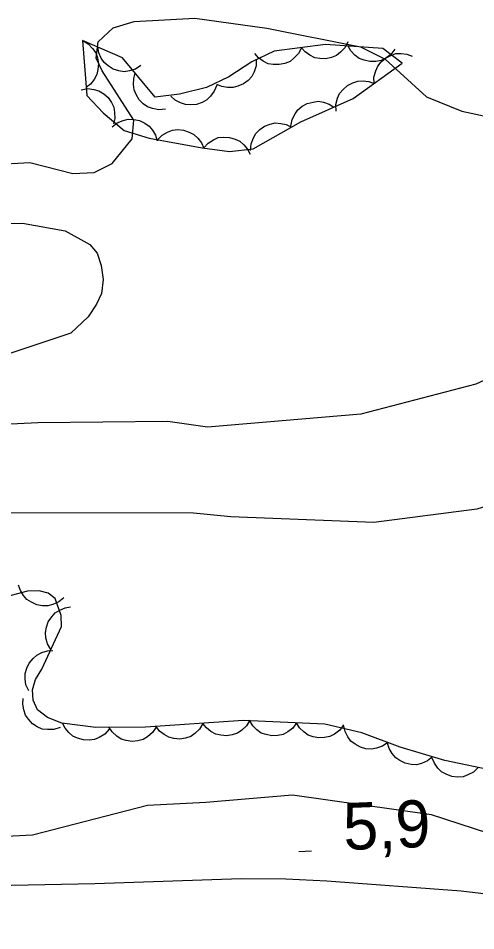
# Model space of a CAD drawing. Extents: x 336540 to 340074, y 5572036 to 5573747.
# Drawn here: x 337903.3 to 337932.6, y 5573368 to 5573426.3 of the extents above; entities that cross this region are included whole.
import ezdxf

# ---------------------------------------------------------------- set-up
doc = ezdxf.new("R2010")
doc.units = 0
for name, color, linetype in [('Niveau 2', 7, 'Continuous'), ('Niveau 3', 7, 'Continuous'), ('Niveau 4', 7, 'Continuous'), ('Niveau 44', 7, 'Continuous')]:
    doc.layers.add(name, color=color, linetype=linetype)

msp = doc.modelspace()

# ---------------------------------------------------------------- linework, layer by layer
at = {"layer": 'Niveau 2'}
for points in [[(337901.74, 5573416.92), (337904.1, 5573417.05), (337906.84, 5573416.35), (337908.2, 5573416.42), (337909.36, 5573416.98), (337910.62, 5573418.56), (337910.73, 5573419.76), (337908.71, 5573422.9), (337908.33, 5573423.72), (337908.46, 5573424.76), (337909.41, 5573425.64), (337910.76, 5573426.06), (337914.64, 5573426.26), (337919.24, 5573425.63), (337925.22, 5573424.43), (337926.79, 5573423.64), (337929.43, 5573421.25), (337931.69, 5573420.34), (337934.27, 5573419.78)], [(337902.73, 5573413.16), (337903.63, 5573413.18), (337906.34, 5573412.69), (337907.93, 5573411.82), (337908.39, 5573411.27), (337908.64, 5573410.49), (337908.77, 5573409.59), (337908.68, 5573408.69), (337908.36, 5573408.01), (337907.81, 5573407.2), (337906.71, 5573406.17), (337902.36, 5573404.71)], [(338001.45, 5573393.38), (337995.25, 5573398.66), (337992.62, 5573400.57), (337987.04, 5573403.67), (337981.51, 5573405.92), (337978.44, 5573406.45), (337976.54, 5573407.37), (337974.78, 5573408.63), (337970.66, 5573409.95), (337961.86, 5573409.68), (337956.33, 5573408.37), (337950.73, 5573408.76), (337946.19, 5573408.19), (337937.54, 5573405.19), (337932.58, 5573402.91), (337925.24, 5573400.99)], [(337925.24, 5573400.99), (337915.45, 5573400.16), (337912.91, 5573400.52), (337904.61, 5573400.43), (337901.56, 5573400.29), (337897.83, 5573400.77), (337890.06, 5573400.55), (337882.07, 5573400.98), (337877.64, 5573401.6), (337869.54, 5573401.34), (337868.16, 5573401.62), (337860.56, 5573401.06), (337856.29, 5573401.85), (337852.68, 5573402.86), (337843.49, 5573403.91), (337840.63, 5573403.76), (337838.23, 5573404.17), (337835.86, 5573404.38), (337826.81, 5573405.77), (337823.77, 5573405.96), (337819.97, 5573407.29), (337815.86, 5573407.76), (337813.46, 5573408.32), (337812.6, 5573408.35)], [(337939.15, 5573396.96), (337932.65, 5573394.92), (337926.08, 5573394.08), (337916.93, 5573394.45), (337914.54, 5573394.68), (337895.09, 5573394.7), (337892.2, 5573394.55), (337888, 5573394.49), (337885.09, 5573394.07)], [(337933.36, 5573374.26), (337929.75, 5573375.43), (337920.88, 5573376.68), (337915.33, 5573376.21), (337911.6, 5573376.02), (337904.26, 5573374.12), (337901.73, 5573373.99), (337898.68, 5573374.17), (337895.9, 5573375.21), (337892.78, 5573376.92), (337890.37, 5573377.64), (337886.63, 5573378.13), (337878.46, 5573378.9), (337875.59, 5573378.59), (337871.01, 5573378.86), (337869.18, 5573378.6), (337866.6, 5573379.13), (337859.08, 5573380.46), (337856.12, 5573381.84), (337852.8, 5573384.03), (337850.91, 5573384.63), (337848.03, 5573384.79)]]:
    msp.add_lwpolyline(points, dxfattribs=at)
at = {"layer": 'Niveau 3'}
msp.add_line((337921.29, 5573373.09), (337922.09, 5573373.13), dxfattribs=at)
at = {"layer": 'Niveau 4'}
msp.add_lwpolyline([(337887.49, 5573369.73), (337888.28, 5573369.97), (337889.33, 5573370.62), (337890.21, 5573370.96), (337894.27, 5573370.87), (337899.7, 5573370.87), (337908.25, 5573371.03), (337917.59, 5573371.36), (337920.45, 5573371.34), (337923.06, 5573371.22), (337931.65, 5573370.58), (337938.14, 5573369.81), (337941.19, 5573369.32), (337951.49, 5573366.6), (337964.34, 5573364.11), (337967.59, 5573362.91)], dxfattribs=at)
at = {"layer": 'Niveau 44'}
for points in [[(337907.46, 5573424.83), (337907.73, 5573421.33), (337908.78, 5573420.22), (337910.11, 5573419.09), (337911.72, 5573418.6), (337915.11, 5573417.99), (337916.84, 5573417.76), (337918.37, 5573417.92), (337921.4, 5573419.65), (337924.76, 5573421.13), (337927.89, 5573423.39), (337926.65, 5573424.33), (337922.99, 5573424.58), (337919.7, 5573424.16), (337918.28, 5573423.47), (337916.8, 5573422.53), (337915.37, 5573421.84), (337913.66, 5573421.42), (337912.11, 5573421.22), (337910.01, 5573423.74), (337907.46, 5573424.83)], [(337907.46, 5573424.83), (337907.82, 5573424.62), (337908.1, 5573424.33), (337908.3, 5573424.06), (337908.41, 5573423.73), (337908.47, 5573423.36), (337908.44, 5573422.98), (337908.37, 5573422.66), (337908.2, 5573422.35), (337907.97, 5573422.06), (337907.69, 5573421.84)], [(337911.19, 5573423.24), (337910.84, 5573423.01), (337910.45, 5573422.9), (337910.12, 5573422.85), (337909.77, 5573422.9), (337909.42, 5573423.02), (337909.1, 5573423.23), (337908.84, 5573423.43), (337908.65, 5573423.72), (337908.5, 5573424.06), (337908.43, 5573424.42)], [(337921.44, 5573424.38), (337921.25, 5573424.01), (337920.97, 5573423.72), (337920.72, 5573423.51), (337920.39, 5573423.38), (337920.03, 5573423.3), (337919.65, 5573423.31), (337919.32, 5573423.36), (337919.01, 5573423.52), (337918.71, 5573423.73), (337918.47, 5573424)], [(337924.42, 5573424.76), (337924.23, 5573424.39), (337923.95, 5573424.1), (337923.69, 5573423.89), (337923.37, 5573423.76), (337923, 5573423.68), (337922.62, 5573423.69), (337922.3, 5573423.74), (337921.98, 5573423.9), (337921.68, 5573424.11), (337921.44, 5573424.38)], [(337927.42, 5573424.28), (337927.16, 5573423.95), (337926.83, 5573423.71), (337926.54, 5573423.56), (337926.19, 5573423.5), (337925.82, 5573423.49), (337925.45, 5573423.58), (337925.14, 5573423.69), (337924.86, 5573423.9), (337924.61, 5573424.17), (337924.43, 5573424.48)], [(337926.09, 5573422.09), (337926.08, 5573422.51), (337926.19, 5573422.9), (337926.32, 5573423.21), (337926.54, 5573423.48), (337926.82, 5573423.72), (337927.16, 5573423.89), (337927.47, 5573424), (337927.82, 5573424.02), (337928.19, 5573423.97), (337928.53, 5573423.85)], [(337918.56, 5573423.65), (337918.55, 5573423.23), (337918.42, 5573422.85), (337918.28, 5573422.55), (337918.04, 5573422.29), (337917.74, 5573422.07), (337917.39, 5573421.92), (337917.08, 5573421.83), (337916.73, 5573421.83), (337916.36, 5573421.9), (337916.03, 5573422.04)], [(337912.75, 5573420.45), (337912.33, 5573420.41), (337911.94, 5573420.49), (337911.62, 5573420.6), (337911.34, 5573420.8), (337911.08, 5573421.06), (337910.88, 5573421.39), (337910.75, 5573421.69), (337910.71, 5573422.04), (337910.73, 5573422.41), (337910.83, 5573422.76)], [(337923.66, 5573420.34), (337923.65, 5573420.75), (337923.75, 5573421.15), (337923.88, 5573421.45), (337924.11, 5573421.72), (337924.39, 5573421.96), (337924.73, 5573422.13), (337925.04, 5573422.25), (337925.39, 5573422.26), (337925.76, 5573422.22), (337926.09, 5573422.09)], [(337907.38, 5573421.7), (337907.79, 5573421.77), (337908.19, 5573421.71), (337908.51, 5573421.63), (337908.81, 5573421.44), (337909.09, 5573421.2), (337909.3, 5573420.88), (337909.45, 5573420.59), (337909.51, 5573420.24), (337909.52, 5573419.87), (337909.44, 5573419.52)], [(337916.03, 5573422), (337915.88, 5573421.61), (337915.64, 5573421.29), (337915.4, 5573421.05), (337915.1, 5573420.88), (337914.75, 5573420.76), (337914.36, 5573420.74), (337914.04, 5573420.75), (337913.71, 5573420.86), (337913.38, 5573421.04), (337913.11, 5573421.29)], [(337920.77, 5573419.37), (337920.85, 5573419.79), (337921.04, 5573420.15), (337921.22, 5573420.42), (337921.5, 5573420.64), (337921.82, 5573420.82), (337922.19, 5573420.91), (337922.52, 5573420.96), (337922.86, 5573420.9), (337923.21, 5573420.78), (337923.52, 5573420.58)], [(337909.36, 5573419.32), (337909.68, 5573419.58), (337910.06, 5573419.73), (337910.38, 5573419.82), (337910.73, 5573419.8), (337911.09, 5573419.73), (337911.44, 5573419.56), (337911.71, 5573419.38), (337911.94, 5573419.11), (337912.12, 5573418.79), (337912.23, 5573418.44)], [(337912.25, 5573418.51), (337912.54, 5573418.8), (337912.89, 5573419), (337913.2, 5573419.12), (337913.55, 5573419.15), (337913.92, 5573419.11), (337914.28, 5573418.98), (337914.57, 5573418.84), (337914.83, 5573418.6), (337915.05, 5573418.3), (337915.2, 5573417.97)], [(337918.2, 5573417.82), (337918.23, 5573418.24), (337918.38, 5573418.62), (337918.54, 5573418.91), (337918.79, 5573419.15), (337919.09, 5573419.37), (337919.45, 5573419.5), (337919.77, 5573419.58), (337920.12, 5573419.55), (337920.48, 5573419.47), (337920.81, 5573419.31)], [(337915.2, 5573417.98), (337915.48, 5573418.29), (337915.82, 5573418.5), (337916.13, 5573418.64), (337916.47, 5573418.68), (337916.84, 5573418.66), (337917.21, 5573418.55), (337917.51, 5573418.42), (337917.77, 5573418.19), (337918.01, 5573417.9), (337918.17, 5573417.58)], [(337906.26, 5573389.28), (337905.94, 5573389.01), (337905.57, 5573388.85), (337905.25, 5573388.76), (337904.9, 5573388.76), (337904.54, 5573388.83), (337904.19, 5573388.99), (337903.91, 5573389.16), (337903.68, 5573389.43), (337903.49, 5573389.74), (337903.37, 5573390.08)], [(337933.86, 5573378.22), (337930.6, 5573378.88), (337927.75, 5573379.75), (337925.3, 5573380.66), (337922.94, 5573381.21), (337917.72, 5573381.44), (337911.49, 5573381.01), (337908.31, 5573381), (337906.14, 5573381.28), (337905.22, 5573381.63), (337904.58, 5573382.13), (337904.3, 5573382.74), (337904.27, 5573383.39), (337904.46, 5573384.06), (337904.86, 5573384.72), (337906.12, 5573387.44), (337906.1, 5573388.15), (337905.71, 5573389.23), (337905.26, 5573389.56), (337904.68, 5573389.72), (337903.94, 5573389.7), (337902.15, 5573389.22)], [(337905.44, 5573385.97), (337905.22, 5573386.33), (337905.12, 5573386.72), (337905.09, 5573387.05), (337905.15, 5573387.39), (337905.27, 5573387.74), (337905.49, 5573388.06), (337905.7, 5573388.31), (337906, 5573388.49), (337906.34, 5573388.63), (337906.7, 5573388.69)], [(337904.02, 5573383.33), (337903.84, 5573383.71), (337903.79, 5573384.11), (337903.79, 5573384.44), (337903.89, 5573384.78), (337904.05, 5573385.11), (337904.3, 5573385.4), (337904.54, 5573385.62), (337904.86, 5573385.78), (337905.21, 5573385.88), (337905.57, 5573385.9)], [(337906.03, 5573381), (337905.63, 5573380.87), (337905.22, 5573380.86), (337904.89, 5573380.9), (337904.57, 5573381.04), (337904.26, 5573381.24), (337904, 5573381.53), (337903.81, 5573381.79), (337903.7, 5573382.12), (337903.64, 5573382.49), (337903.66, 5573382.85)], [(337909.15, 5573380.89), (337908.88, 5573380.58), (337908.53, 5573380.36), (337908.23, 5573380.23), (337907.88, 5573380.18), (337907.51, 5573380.2), (337907.14, 5573380.31), (337906.84, 5573380.44), (337906.58, 5573380.67), (337906.34, 5573380.95), (337906.18, 5573381.28)], [(337915.15, 5573381.26), (337914.94, 5573380.9), (337914.64, 5573380.62), (337914.37, 5573380.43), (337914.04, 5573380.32), (337913.68, 5573380.26), (337913.3, 5573380.3), (337912.98, 5573380.37), (337912.67, 5573380.54), (337912.38, 5573380.77), (337912.16, 5573381.06)], [(337918.14, 5573381.47), (337917.93, 5573381.11), (337917.64, 5573380.83), (337917.37, 5573380.64), (337917.03, 5573380.53), (337916.67, 5573380.47), (337916.29, 5573380.51), (337915.97, 5573380.57), (337915.66, 5573380.75), (337915.37, 5573380.98), (337915.15, 5573381.26)], [(337921.14, 5573381.29), (337920.89, 5573380.95), (337920.57, 5573380.71), (337920.28, 5573380.55), (337919.93, 5573380.48), (337919.56, 5573380.46), (337919.19, 5573380.54), (337918.88, 5573380.64), (337918.59, 5573380.85), (337918.33, 5573381.11), (337918.14, 5573381.42)], [(337924.14, 5573381.16), (337923.89, 5573380.82), (337923.56, 5573380.58), (337923.27, 5573380.42), (337922.93, 5573380.35), (337922.56, 5573380.33), (337922.19, 5573380.41), (337921.88, 5573380.51), (337921.59, 5573380.72), (337921.33, 5573380.98), (337921.14, 5573381.29)], [(337912.16, 5573381.01), (337911.93, 5573380.67), (337911.61, 5573380.41), (337911.33, 5573380.24), (337910.99, 5573380.14), (337910.62, 5573380.11), (337910.24, 5573380.17), (337909.93, 5573380.26), (337909.64, 5573380.45), (337909.36, 5573380.71), (337909.16, 5573381)], [(337926.97, 5573380.04), (337926.63, 5573379.8), (337926.24, 5573379.67), (337925.92, 5573379.61), (337925.57, 5573379.64), (337925.21, 5573379.74), (337924.88, 5573379.93), (337924.61, 5573380.12), (337924.41, 5573380.41), (337924.24, 5573380.74), (337924.15, 5573381.09)], [(337929.82, 5573379.12), (337929.49, 5573378.86), (337929.12, 5573378.7), (337928.8, 5573378.62), (337928.45, 5573378.63), (337928.08, 5573378.71), (337927.74, 5573378.88), (337927.47, 5573379.06), (337927.24, 5573379.33), (337927.06, 5573379.65), (337926.95, 5573379.99)], [(337932.74, 5573378.45), (337932.44, 5573378.15), (337932.08, 5573377.97), (337931.77, 5573377.85), (337931.42, 5573377.83), (337931.05, 5573377.87), (337930.7, 5573378.01), (337930.4, 5573378.16), (337930.16, 5573378.41), (337929.94, 5573378.71), (337929.8, 5573379.04)]]:
    msp.add_lwpolyline(points, dxfattribs=at)

# ---------------------------------------------------------------- texts
at = {"layer": 'Niveau 3'}
msp.add_text('5,9    ', height=2.9999, rotation=2.27627, dxfattribs=at).set_placement((337924.17, 5573373.17))

doc.saveas('drawing.dxf')
